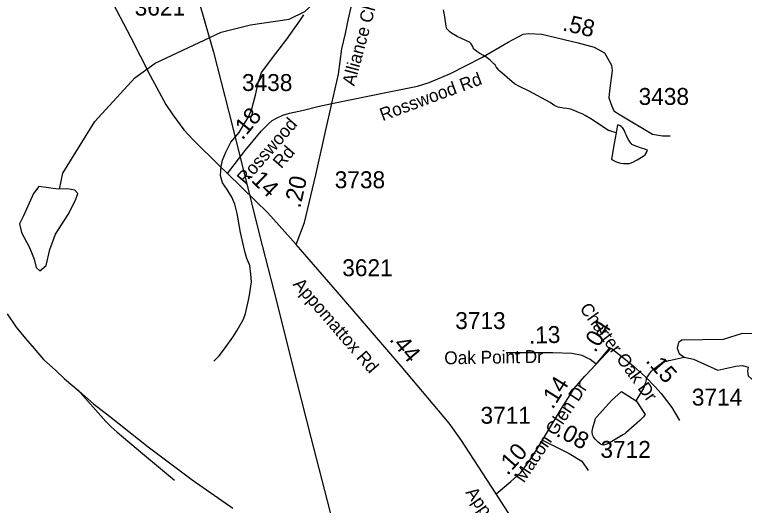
# Model space of a CAD drawing. Extents: x 1662474 to 1856135, y 779280 to 917889.
# Drawn here: x 1775052 to 1780436, y 801112 to 804737 of the extents above; entities that cross this region are included whole.
import ezdxf

# ---------------------------------------------------------------- set-up
doc = ezdxf.new("R2010")
doc.units = 0
for name, color, linetype in [('Exist Hydrographic Misc Water Feature', 7, 'Continuous'), ('Exist Hydrographic Pond Under 1500 Sq Ft', 7, 'Continuous'), ('Exist Railroad Mainline', 7, 'Continuous'), ('Exist Railroad Siding', 7, 'Continuous'), ('Exist Road Non-System Type 51', 7, 'Continuous'), ('Exist Road Secondary Mileage Hundredths English Label', 7, 'Continuous'), ('Exist Road Secondary Mileage Tenths English Label', 7, 'Continuous'), ('Exist Road Secondary Type 51 Attributed', 7, 'Continuous'), ('Exist Road Secondary Type 51 Label', 7, 'Continuous'), ('Exist Road Secondary Type 51 Number Label', 7, 'Continuous'), ('Exist Utilities Electrical Transmission Line', 7, 'Continuous')]:
    doc.layers.add(name, color=color, linetype=linetype)

msp = doc.modelspace()

# ---------------------------------------------------------------- linework, layer by layer
at = {"layer": 'Exist Hydrographic Misc Water Feature'}
for points in [[(1775384.5, 803448.3), (1775409.4, 803564.6), (1775645.4, 803947), (1775940.3, 804269.2), (1776090.4, 804377.8), (1776576.4, 804607.5), (1776793.3, 804662.2), (1777077.3, 804702.3), (1777194.4, 804759), (1777505.5, 805048.1), (1777672.4, 805182.5), (1778120.4, 805468.8)], [(1779489.3, 803862.9), (1779443.2, 803877.2), (1779433.4, 803881.3), (1779413.5, 803893.4), (1779359.5, 803929.8), (1779301.9, 803966.2), (1779261.9, 803990.5), (1779244.1, 804000.6), (1779208.2, 804016.9), (1779180.3, 804029.1), (1779152.4, 804039.3), (1779126.4, 804043.4), (1779100.4, 804045.6), (1779062.4, 804051.9), (1779036.6, 804064.1), (1779002.6, 804088.3), (1778849.2, 804171.4), (1778777.4, 804205.9), (1778739.7, 804226.1), (1778632.2, 804318.9), (1778624.2, 804326.9), (1778604.3, 804351.1), (1778596.5, 804365.2), (1778590.6, 804371.2), (1778562.7, 804397.4), (1778550.8, 804407.5), (1778534.8, 804419.6), (1778506.9, 804435.8), (1778483, 804450), (1778463.1, 804464.1), (1778437.2, 804484.3), (1778431.5, 804500.4), (1778421.4, 804520.4), (1778407.7, 804532.6), (1778375.7, 804548.8), (1778347.8, 804560.9), (1778315.8, 804575.2), (1778303.9, 804581.3), (1778276.1, 804599.4), (1778262.1, 804609.6), (1778240.2, 804631.8), (1778236.5, 804651.7), (1778222.9, 804735.9), (1778217.2, 804772)], [(1776521.8, 802178.3), (1776562.2, 802218), (1776600.6, 802267.7), (1776661.3, 802355.3), (1776691.8, 802401), (1776740.4, 802488.7), (1776754.8, 802528.5), (1776781.8, 802650.3), (1776800.7, 802764.2), (1776795.2, 802820.3), (1776787.8, 802884.4), (1776766.3, 802936.5), (1776750.7, 802986.7), (1776719.7, 803127), (1776694.9, 803267.2), (1776677.5, 803337.4), (1776653.9, 803389.6), (1776620.5, 803445.8), (1776584.8, 803494.2), (1776571, 803548.3), (1776575.8, 803614.3), (1776586, 803662.2), (1776610.6, 803722), (1776647.1, 803793.8), (1776707.8, 803867.2), (1776744.3, 803924.9), (1776772.8, 803970.7), (1776799.1, 804030.5), (1776815.7, 804086.4), (1776830, 804142.3), (1776840.7, 804198.2), (1776853, 804248.1), (1776873.5, 804310), (1776978.7, 804449.2), (1777061.5, 804554.5), (1777160.8, 804697.7), (1777187, 804735.5)], [(1779637.7, 801884.8), (1779694.2, 801979), (1779704.4, 802004.9), (1779708.5, 802019), (1779712.6, 802040.9), (1779714.7, 802050.9), (1779720.9, 802062.8), (1779736.8, 802084.8), (1779751, 802102.6), (1779775.2, 802126.5), (1779815.4, 802156.2), (1779837.5, 802168.1), (1779849.6, 802174), (1779863.6, 802177.9), (1779877.7, 802181.8), (1779893.7, 802185.6), (1779903.6, 802187.6), (1779991.7, 802206.3)]]:
    msp.add_lwpolyline(points, dxfattribs=at)
at = {"layer": 'Exist Hydrographic Pond Under 1500 Sq Ft'}
for points in [[(1779489.3, 803862.9), (1779474.6, 803784.9), (1779455.9, 803669), (1779461.9, 803665), (1779485.9, 803652.8), (1779513.7, 803642.7), (1779523.6, 803640.6), (1779543.7, 803636.4), (1779577.7, 803636.2), (1779587.6, 803638.1), (1779599.9, 803642.1), (1779605.8, 803644), (1779613.8, 803647.9), (1779645.8, 803663.8), (1779690.1, 803691.4), (1779704.2, 803701.4), (1779708.1, 803707.3), (1779710.2, 803711.3), (1779712.2, 803715.3), (1779718.2, 803727.2), (1779720.4, 803735.2), (1779706.5, 803741.4), (1779700.3, 803743.4), (1779668.6, 803753.6), (1779622.6, 803769.9), (1779606.6, 803778.1), (1779602.7, 803782.1), (1779598.8, 803786.1), (1779579, 803816.3), (1779565.2, 803844.4), (1779559.1, 803858.4), (1779555.4, 803868.5), (1779549.4, 803880.4), (1779545.3, 803888.5), (1779535.5, 803902.5), (1779531.6, 803906.5), (1779527.5, 803910.6), (1779515.6, 803918.7), (1779499.6, 803922.8), (1779489.3, 803862.9)], [(1775374.2, 803447.8), (1775232.4, 803467.6), (1775192.9, 803414.9), (1775117.1, 803250.1), (1775087.4, 803190.8), (1775103.9, 803128.2), (1775163.2, 803016.2), (1775196.2, 802930.6), (1775212.7, 802868), (1775239, 802844.9), (1775285.2, 802884.4), (1775311.6, 803003), (1775354.4, 803115.1), (1775446.7, 803260), (1775502.7, 803365.5), (1775519.2, 803414.9), (1775496.2, 803441.2), (1775443.4, 803451.1), (1775374.2, 803447.8)], [(1780569.8, 802126), (1780569.8, 802373.2), (1780550.1, 802379.8), (1780420.4, 802383), (1780280.3, 802336.3), (1779974.3, 802332.7), (1779949.2, 802315.1), (1779940.5, 802274.3), (1779953.4, 802234.5), (1779991.7, 802206.3), (1780060.4, 802192.9), (1780238.9, 802110.4), (1780373.7, 802141.1), (1780420.8, 802145.4), (1780447.1, 802138.9), (1780462.9, 802132.7), (1780458, 802103.8), (1780462.9, 802069), (1780488.4, 802047.8), (1780504, 802044.7), (1780522.4, 802045.8), (1780569.8, 802123.5)], [(1779637.7, 801884.8), (1779702.8, 801783), (1779696.9, 801775), (1779690.7, 801767), (1779672.5, 801747.1), (1779664.5, 801739.1), (1779561.9, 801647.8), (1779553.7, 801641.9), (1779543.7, 801635.9), (1779433.4, 801570.7), (1779407.1, 801558.9), (1779395.2, 801557), (1779387.2, 801559), (1779373.3, 801565.2), (1779355.4, 801581.2), (1779341.3, 801595.4), (1779335.6, 801601.4), (1779321.6, 801619.5), (1779317.7, 801629.6), (1779315.7, 801639.6), (1779313.8, 801649.6), (1779313.8, 801661.6), (1779317.9, 801685.6), (1779334.5, 801743.4), (1779338.4, 801755.4), (1779340.5, 801759.4), (1779346.6, 801767.4), (1779455.5, 801886.6), (1779528.8, 801954.4), (1779637.7, 801884.8)]]:
    msp.add_lwpolyline(points, dxfattribs=at)
at = {"layer": 'Exist Railroad Mainline'}
for points in [[(1774997, 802526.7), (1775065.1, 802427.5)], [(1775065.1, 802427.5), (1775133.5, 802344.8), (1775196.5, 802271.3), (1775266.4, 802190.3), (1775357.5, 802109.8), (1775420.6, 802047.4), (1775529.1, 801956.5), (1775634.1, 801862), (1775753.1, 801771.1), (1776037.8, 801544.5), (1776362.3, 801300.5), (1776661.9, 801093.1)]]:
    msp.add_lwpolyline(points, dxfattribs=at)
at = {"layer": 'Exist Railroad Siding'}
msp.add_lwpolyline([(1775518.6, 801966), (1775726.4, 801732.5), (1775764.5, 801692.7), (1775809, 801653.1), (1775903.2, 801573.3), (1776011.7, 801483.8), (1776232.8, 801299.1)], dxfattribs=at)
at = {"layer": 'Exist Road Non-System Type 51'}
msp.add_line((1779342, 802156.4), (1779443.6, 802275.8), dxfattribs=at)
at = {"layer": 'Exist Road Secondary Type 51 Attributed'}
for points in [[(1775212.8, 805927.4), (1775242, 805861.7), (1775383.3, 805589.1), (1775533.9, 805302.9), (1775750.2, 804876), (1775908.7, 804566.4), (1776051.5, 804288.1), (1776167.8, 804072.8), (1776218.8, 803996.7), (1776301.4, 803886.9), (1776370.7, 803811.9), (1776568.6, 803614.6), (1776621.8, 803562.5)], [(1777392.7, 804080.1), (1777440.7, 804295.9), (1777466.8, 804485), (1777492.7, 804597), (1777512.4, 804695.1), (1777535.4, 804790.8)], [(1777392.7, 804080.1), (1777802.4, 804163.5), (1778024.2, 804207.3), (1778110.8, 804234.8), (1778268.1, 804300.5), (1778499.2, 804420.6), (1778693.7, 804532.6), (1778803.5, 804592.2), (1778846.4, 804596.8), (1778942.1, 804591.7), (1779210.3, 804528), (1779328.1, 804495.9), (1779403.1, 804453.1), (1779454.3, 804363.6), (1779460.4, 804324.9), (1779440.5, 804174.8), (1779435.2, 804121.3), (1779457.9, 804059.7), (1779472.1, 804026.1), (1779520, 803995.5), (1779759.1, 803854.3), (1779831, 803841.3), (1779887, 803841.3)], [(1776621.8, 803562.5), (1776754.2, 803732.4), (1776872, 803875.2), (1776924.1, 803929.4), (1776951.2, 803955.5), (1776988.2, 803973.8), (1777031, 803993.6), (1777081, 804008.2), (1777183.2, 804032.1), (1777289.5, 804057.2), (1777392.7, 804080.1)], [(1777129.5, 803039.1), (1777189.9, 803201.8), (1777273.3, 803554.1), (1777346.3, 803873.1), (1777392.7, 804080.1)], [(1776621.8, 803562.5), (1776828.2, 803362.3), (1776919.9, 803271.6), (1777129.5, 803039.1)], [(1778605.7, 801198.1), (1778471.2, 801403.4), (1778349.7, 801590.6), (1778258, 801719.8), (1777904.1, 802139.5), (1777465.2, 802649.2), (1777129.5, 803039.1)], [(1779341.7, 802156.1), (1779297.9, 802190.5), (1779238.5, 802219.7), (1779163.4, 802234.3), (1779022.7, 802239.5), (1778679.2, 802240.1)], [(1779341.7, 802156.1), (1779453.2, 802272.9)], [(1779453.2, 802272.9), (1779557.5, 802190.5), (1779616.9, 802139.5), (1779705.5, 802061.3), (1779774.3, 801989.3), (1779821.7, 801939.8), (1779899.9, 801834.5), (1779958.1, 801740.5)], [(1778946.6, 801595.3), (1779086.8, 801827.5), (1779180.5, 801975.7), (1779259.8, 802066), (1779305.2, 802115.5), (1779341.7, 802156.1)], [(1778605.7, 801198.1), (1778714.1, 801288.8), (1778786, 801355.5), (1778828.8, 801411.9), (1778859.5, 801455.8), (1778897, 801513.7), (1778946.6, 801595.3)], [(1778946.6, 801595.3), (1779142.5, 801495.2), (1779236.4, 801439.9), (1779283.3, 801371.1)], [(1779003.9, 800575.7), (1778794.4, 800902), (1778605.7, 801198.1)]]:
    msp.add_lwpolyline(points, dxfattribs=at)
at = {"layer": 'Exist Utilities Electrical Transmission Line'}
msp.add_lwpolyline([(1776405.6, 804855.2), (1776520, 804459.6), (1776632.8, 804016.2), (1776747, 803564.5), (1776855.7, 803116.9), (1776986.8, 802609.8), (1777097.3, 802166.4), (1777238.6, 801612.8), (1777377.9, 801069.7), (1777541.5, 800404.3), (1777644.1, 799990.7), (1777715.5, 799725), (1777795.4, 799411.2), (1777873, 799127.7)], dxfattribs=at)

# ---------------------------------------------------------------- texts
at = {"layer": 'Exist Road Secondary Mileage Hundredths English Label'}
for s, rotation, p in [('.58', 346.6396, (1779088.3, 804621.2)), ('.18', 50.4836, (1776733.3, 803805.4)), ('.14', 315.8814, (1776759.2, 803539.7)), ('.20', 77.1148, (1777159, 803302.8))]:
    msp.add_text(s, height=125, rotation=rotation, dxfattribs=at).set_placement(p)
at = {"layer": 'Exist Road Secondary Mileage Tenths English Label'}
for s, rotation, p in [('.04', 58.0072, (1779335.9, 802235.5)), ('.13', 1.8079, (1778847.7, 802305.9)), ('.44', 309.9503, (1777812.4, 802335.2)), ('.15', 311.648, (1779702, 802177.7)), ('.14', 57.6799, (1779022, 801817.1)), ('.08', 332.268, (1779039.9, 801628.8)), ('.10', 48.2016, (1778688.6, 801329.1))]:
    msp.add_text(s, height=125, rotation=rotation, dxfattribs=at).set_placement(p)
at = {"layer": 'Exist Road Secondary Type 51 Label'}
for s, rotation, p in [('Alliance Church Rd', 74.8674, (1777558.6, 804204.3)), ('Rosswood Rd', 20.3551, (1777767, 803949.3)), ('Rosswood ', 48.9901, (1776754.8, 803475.6)), ('Rd', 48.9901, (1777019.8, 803594.4)), ('Appomattox Rd', 310.8982, (1777101.1, 802741.8)), ('Charter Oak Dr', 306.0592, (1779216, 802565.5)), ('Oak Point Dr', 0.8967, (1778222.7, 802154.2)), ('Macon Glen Dr', 56.3251, (1778809.5, 801273.5)), ('Appomattox Rd', 305.0508, (1778375.1, 801207.4))]:
    msp.add_text(s, height=95, rotation=rotation, dxfattribs=at).set_placement(p)
at = {"layer": 'Exist Road Secondary Type 51 Number Label'}
for s, p in [('3621', (1775938.1, 804729)), ('3438', (1776729.8, 804172.4)), ('3438', (1779655.3, 804069.8)), ('3738', (1777413.8, 803454.6)), ('3621', (1777469.4, 802804.9)), ('3713', (1778302.8, 802414.5)), ('3714', (1780047.8, 801849.6)), ('3711', (1778489.2, 801715.5)), ('3712', (1779373.7, 801463.5))]:
    msp.add_text(s, height=125, dxfattribs=at).set_placement(p)

doc.saveas('drawing.dxf')
